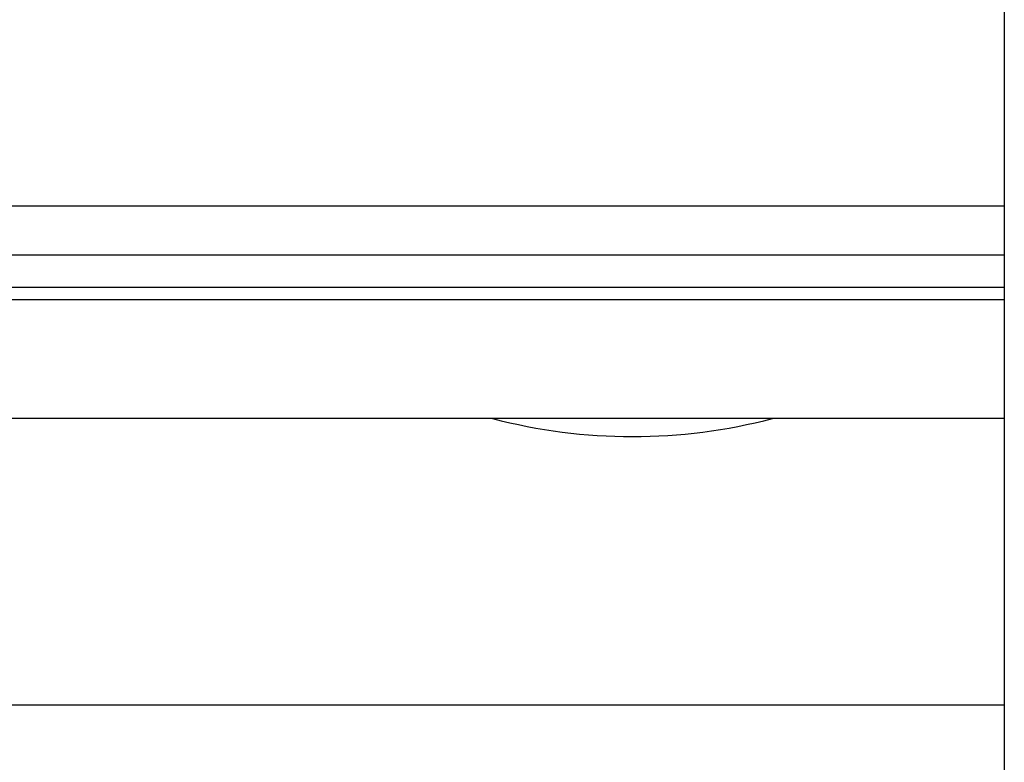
# Model space of a CAD drawing. Header units: inches. Extents: x 36 to 1719, y -84 to 1122.
# Tile 428 of 550: x 1386 to 1402, y 415 to 427. Entities that reach past the tile are written whole.
import ezdxf

# ---------------------------------------------------------------- set-up
doc = ezdxf.new("R2010")
doc.units = ezdxf.units.IN
doc.header["$LTSCALE"] = 48
doc.header["$MEASUREMENT"] = 0
doc.layers.add('Visible (ANSI)', color=7, linetype='Continuous', lineweight=30)

msp = doc.modelspace()

# ---------------------------------------------------------------- linework, layer by layer
at = {"layer": 'Visible (ANSI)'}
for p, q in [((1401.50653, 428.17377), (1401.50653, 391.98443)), ((1383.50653, 423.73443), (1401.50653, 423.73443)), ((1383.50653, 422.98443), (1401.50653, 422.98443)), ((1401.50653, 422.48443), (1383.50653, 422.48443)), ((1401.50653, 422.29643), (1383.50653, 422.29643)), ((1401.50653, 420.48443), (1383.50653, 420.48443)), ((1401.50653, 416.10943), (1383.50653, 416.10943))]:
    msp.add_line(p, q, dxfattribs=at)
msp.add_arc((1395.83012, 428.62393), 8.415, 255.29844, 284.70156, dxfattribs=at)

doc.saveas('drawing.dxf')
